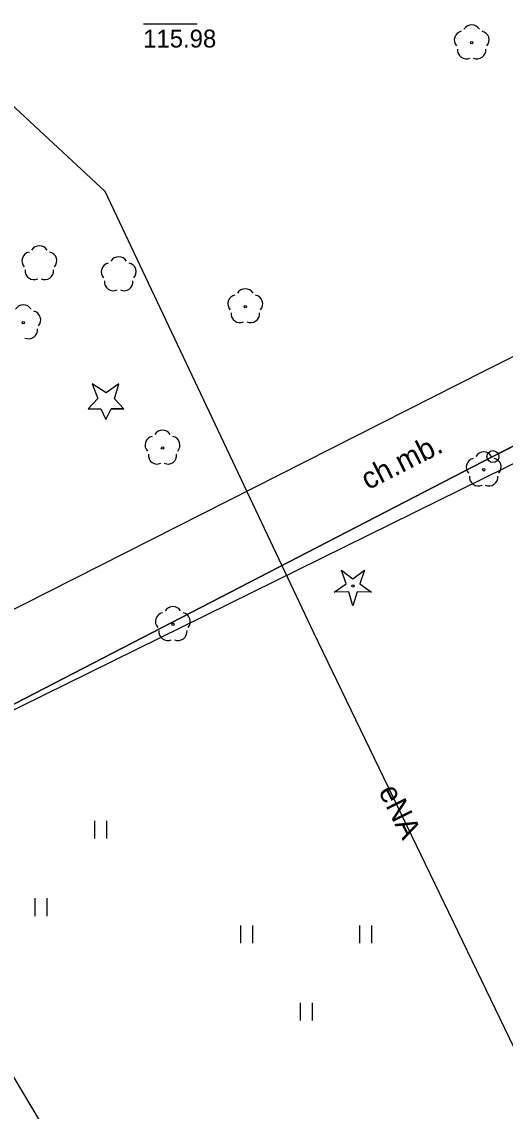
# Model space of a CAD drawing. Extents: x 6434771 to 6436222, y 5663454 to 5664782.
# Drawn here: x 6435433.87 to 6435454.17, y 5664243.2 to 5664288.98 of the extents above; entities that cross this region are included whole.
import ezdxf

# ---------------------------------------------------------------- set-up
doc = ezdxf.new("R2010")
doc.units = 0
for name, color, linetype in [('Warstwa 1', 7, 'Continuous'), ('Warstwa 10', 7, 'Continuous'), ('Warstwa 11', 7, 'Continuous'), ('Warstwa 12', 7, 'Continuous'), ('Warstwa 13', 7, 'Continuous'), ('Warstwa 14', 7, 'Continuous'), ('Warstwa 5', 7, 'Continuous'), ('Warstwa 6', 7, 'Continuous'), ('Warstwa 9', 7, 'Continuous')]:
    doc.layers.add(name, color=color, linetype=linetype)

msp = doc.modelspace()

# ---------------------------------------------------------------- linework, layer by layer
at = {"layer": 'Warstwa 1'}
for p, q in [((6435453.652, 5664270.705), (6435505.839, 5664297.445)), ((6435453.652, 5664270.705), (6435505.839, 5664297.445)), ((6435421.317, 5664253.985), (6435453.652, 5664270.705)), ((6435421.317, 5664253.985), (6435453.652, 5664270.705))]:
    msp.add_line(p, q, dxfattribs=at)
at = {"layer": 'Warstwa 10'}
msp.add_lwpolyline([(6435446.991, 5664265.011), (6435447.493, 5664265.358), (6435447.291, 5664265.934), (6435447.776, 5664265.564), (6435448.261, 5664265.934), (6435448.059, 5664265.358), (6435448.561, 5664265.011), (6435447.951, 5664265.025), (6435447.776, 5664264.441), (6435447.601, 5664265.025)], close=True, dxfattribs=at)
for centre, radius in [((6435453.652, 5664270.705), 0.25), ((6435447.776, 5664265.266), 0.05)]:
    msp.add_circle(centre, radius, dxfattribs=at)
at = {"layer": 'Warstwa 11'}
for centre in [(6435452.762, 5664288.097), (6435443.255, 5664277.011), (6435433.935, 5664276.335), (6435439.78, 5664271.07), (6435453.265, 5664270.15), (6435440.216, 5664263.657)]:
    msp.add_circle(centre, 0.05, dxfattribs=at)
for centre, start, end in [((6435452.762, 5664288.472), 30.1471, 149.8529), ((6435452.405, 5664288.213), 102.1471, 221.8529), ((6435453.119, 5664288.213), 318.1471, 77.8529), ((6435452.542, 5664287.794), 174.1471, 293.8529), ((6435452.982, 5664287.794), 246.1471, 5.8529), ((6435443.255, 5664277.386), 30.1471, 149.8529), ((6435442.898, 5664277.127), 102.1471, 221.8529), ((6435443.612, 5664277.127), 318.1471, 77.8529), ((6435433.935, 5664276.71), 30.1471, 149.8529), ((6435434.292, 5664276.451), 318.1471, 77.8529), ((6435443.035, 5664276.708), 174.1471, 293.8529), ((6435443.475, 5664276.708), 246.1471, 5.8529), ((6435434.155, 5664276.032), 246.1471, 5.8529), ((6435439.78, 5664271.445), 30.1471, 149.8529), ((6435439.423, 5664271.186), 102.1471, 221.8529), ((6435440.137, 5664271.186), 318.1471, 77.8529), ((6435439.56, 5664270.767), 174.1471, 293.8529), ((6435440, 5664270.767), 246.1471, 5.8529), ((6435453.265, 5664270.525), 30.1471, 149.8529), ((6435452.908, 5664270.266), 102.1471, 221.8529), ((6435453.622, 5664270.266), 318.1471, 77.8529), ((6435453.045, 5664269.847), 174.1471, 293.8529), ((6435453.485, 5664269.847), 246.1471, 5.8529), ((6435440.216, 5664264.032), 30.1471, 149.8529), ((6435439.859, 5664263.773), 102.1471, 221.8529), ((6435440.573, 5664263.773), 318.1471, 77.8529), ((6435439.996, 5664263.354), 174.1471, 293.8529), ((6435440.436, 5664263.354), 246.1471, 5.8529)]:
    msp.add_arc(centre, 0.375, start, end, dxfattribs=at)
at = {"layer": 'Warstwa 12'}
for p, q in [((6435436.656, 5664272.712), (6435437.19, 5664272.712)), ((6435438.156, 5664272.708), (6435437.617, 5664272.708))]:
    msp.add_line(p, q, dxfattribs=at)
msp.add_lwpolyline([(6435455.151, 5664243.315), (6435455.332, 5664244.233), (6435446.132, 5664263.296), (6435437.375, 5664281.843), (6435431.014, 5664287.739), (6435426.638, 5664285.716)], dxfattribs=at)
msp.add_lwpolyline([(6435437.415, 5664273.389), (6435436.832, 5664273.764), (6435437.057, 5664273.144), (6435436.656, 5664272.712), (6435437.19, 5664272.712), (6435437.406, 5664272.264), (6435437.617, 5664272.708), (6435438.156, 5664272.708), (6435437.763, 5664273.13), (6435437.947, 5664273.764)], close=True, dxfattribs=at)
at = {"layer": 'Warstwa 13'}
for centre, start, end in [((6435434.609, 5664279.192), 30.1471, 149.8529), ((6435434.252, 5664278.933), 102.0477, 221.9513), ((6435434.966, 5664278.933), 318.0487, 77.9523), ((6435437.94, 5664278.729), 30.1471, 149.8529), ((6435434.389, 5664278.514), 174.1984, 293.7229), ((6435434.829, 5664278.514), 246.2771, 5.6877), ((6435437.583, 5664278.47), 102.0477, 221.9513), ((6435438.297, 5664278.47), 318.0487, 77.9523), ((6435437.72, 5664278.051), 174.1984, 293.7229), ((6435438.16, 5664278.051), 246.2771, 5.6877)]:
    msp.add_arc(centre, 0.375, start, end, dxfattribs=at)
at = {"layer": 'Warstwa 14'}
msp.add_line((6435441.237, 5664288.88), (6435438.976, 5664288.88), dxfattribs=at)
at = {"layer": 'Warstwa 5'}
for p, q in [((6435426.399, 5664256.544), (6435484.218, 5664285.076)), ((6435426.399, 5664256.544), (6435438.093, 5664236.971)), ((6435436.937, 5664254.651), (6435436.937, 5664255.401)), ((6435437.437, 5664254.651), (6435437.437, 5664255.401)), ((6435434.437, 5664251.401), (6435434.437, 5664252.151)), ((6435434.937, 5664251.401), (6435434.937, 5664252.151)), ((6435443.071, 5664250.257), (6435443.071, 5664251.007)), ((6435443.571, 5664250.257), (6435443.571, 5664251.007)), ((6435448.071, 5664250.257), (6435448.071, 5664251.007)), ((6435448.571, 5664250.257), (6435448.571, 5664251.007)), ((6435445.571, 5664247.007), (6435445.571, 5664247.757)), ((6435446.071, 5664247.007), (6435446.071, 5664247.757))]:
    msp.add_line(p, q, dxfattribs=at)
at = {"layer": 'Warstwa 6'}
for points in [[(6435178.594, 5664087.63), (6435208.059, 5664139.966), (6435211.529, 5664146.575), (6435213.022, 5664149.287), (6435225.029, 5664170.493), (6435236.511, 5664189.676), (6435270.202, 5664169.787), (6435274.162, 5664172.249), (6435313.572, 5664197.814), (6435318.688, 5664200.772), (6435361.007, 5664222.882), (6435421.317, 5664253.985), (6435453.652, 5664270.705), (6435505.839, 5664297.445)], [(6435505.839, 5664297.445), (6435453.652, 5664270.705), (6435421.317, 5664253.985), (6435361.007, 5664222.882), (6435318.688, 5664200.772), (6435313.572, 5664197.814), (6435274.162, 5664172.249), (6435270.202, 5664169.787), (6435280.52, 5664163.67), (6435281.9, 5664166), (6435298.18, 5664159.59), (6435302.54, 5664158.4), (6435305.88, 5664157.68), (6435308.29, 5664157.51), (6435327.38, 5664158.24), (6435332.24, 5664155.5), (6435334.23, 5664151.44), (6435337.85, 5664142.17), (6435340.1, 5664138.72), (6435343.09, 5664134.96), (6435346.45, 5664131.64), (6435350.11, 5664128.65), (6435358.36, 5664122.94)]]:
    msp.add_lwpolyline(points, dxfattribs=at)
at = {"layer": 'Warstwa 9'}
for p, q in [((6435453.305, 5664274.31), (6435482.999, 5664289.281)), ((6435426.399, 5664256.544), (6435484.218, 5664285.076)), ((6435427.465, 5664261.211), (6435453.305, 5664274.31)), ((6435426.399, 5664256.544), (6435438.093, 5664236.971))]:
    msp.add_line(p, q, dxfattribs=at)

# ---------------------------------------------------------------- texts
at = {"layer": 'Warstwa 13'}
msp.add_text('eNA', height=0.9, rotation=296.4541, dxfattribs=at).set_placement((6435448.829, 5664256.647))
at = {"layer": 'Warstwa 14'}
msp.add_text('115.98', height=0.75, dxfattribs=at).set_placement((6435438.968, 5664287.896))
at = {"layer": 'Warstwa 9'}
msp.add_text('ch.mb.', height=0.9, rotation=26.9577, dxfattribs=at).set_placement((6435448.404, 5664269.289))

doc.saveas('drawing.dxf')
